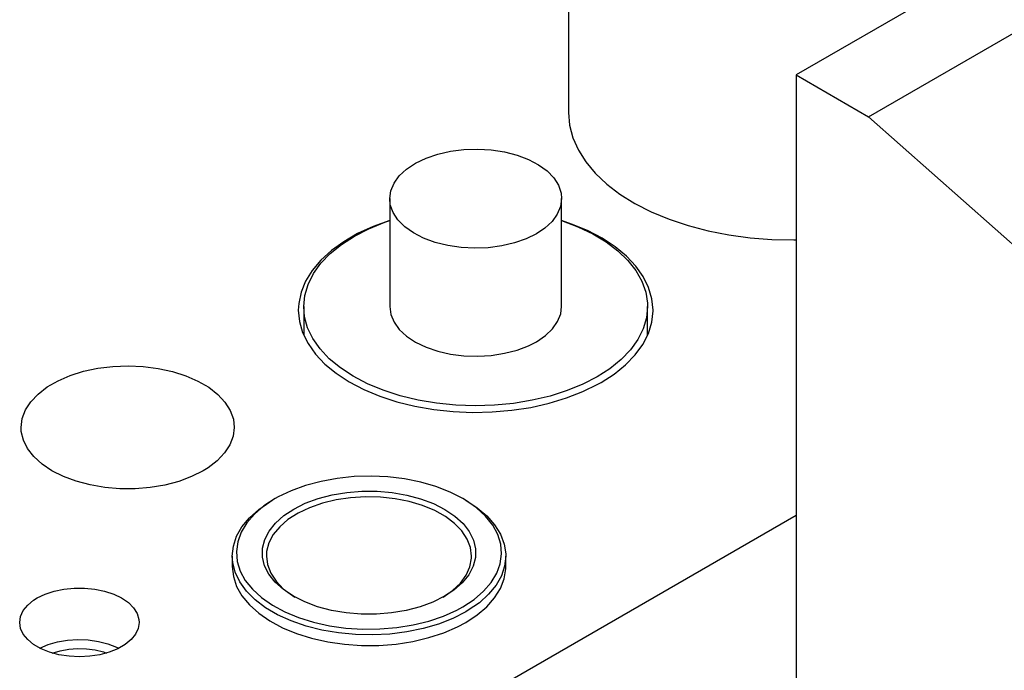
# Model space of a CAD drawing. Header units: inches. Extents: x 3 to 351, y 4 to 271.
# Tile 321 of 530: x 137.77 to 141.37, y 250.75 to 253.13. Entities that reach past the tile are written whole.
import ezdxf

# ---------------------------------------------------------------- set-up
doc = ezdxf.new("R2010")
doc.units = ezdxf.units.IN
doc.header["$LTSCALE"] = 0.5
doc.header["$MEASUREMENT"] = 0
doc.layers.add('DSS', color=7, linetype='Continuous')

msp = doc.modelspace()

# ---------------------------------------------------------------- linework, layer by layer
at = {"layer": 'DSS', "color": 9, "linetype": 'Continuous'}
for p, q in [((139.7771, 254.5269), (139.7771, 252.7919)), ((143.1739, 254.4095), (140.6107, 252.9297)), ((140.8758, 252.7766), (143.4391, 254.2565)), ((140.6107, 252.9297), (140.6107, 250.0719)), ((140.6107, 252.9297), (140.8758, 252.7766)), ((140.8758, 252.7766), (141.7597, 251.9928)), ((138.8706, 251.4408), (138.8141, 251.4257)), ((138.9301, 251.4516), (138.8706, 251.4408)), ((138.9914, 251.458), (138.9301, 251.4516)), ((139.0536, 251.4597), (138.9914, 251.458)), ((139.1157, 251.4569), (139.0536, 251.4597)), ((139.1767, 251.4495), (139.1157, 251.4569)), ((139.2355, 251.4376), (139.1767, 251.4495)), ((139.2912, 251.4215), (139.2355, 251.4376)), ((138.7614, 251.4065), (138.7133, 251.3836)), ((138.8141, 251.4257), (138.7614, 251.4065)), ((138.9109, 251.3911), (138.9646, 251.4001)), ((138.9646, 251.4001), (139.02, 251.4045)), ((139.02, 251.4045), (139.0759, 251.4044)), ((139.0759, 251.4044), (139.1312, 251.3996)), ((139.1312, 251.3996), (139.1847, 251.3904)), ((139.3429, 251.4014), (139.2912, 251.4215)), ((139.3897, 251.3776), (139.3429, 251.4014)), ((138.6421, 251.3379), (138.6826, 251.3659)), ((138.7026, 251.3776), (138.6615, 251.3506)), ((138.6826, 251.3659), (138.692, 251.3715)), ((138.7026, 251.3776), (138.692, 251.3715)), ((138.7133, 251.3836), (138.7026, 251.3776)), ((138.8129, 251.3604), (138.86, 251.3778)), ((138.86, 251.3778), (138.9109, 251.3911)), ((138.9258, 251.3727), (138.8753, 251.3604)), ((138.9789, 251.3806), (138.9258, 251.3727)), ((139.0334, 251.384), (138.9789, 251.3806)), ((139.0881, 251.3828), (139.0334, 251.384)), ((139.142, 251.377), (139.0881, 251.3828)), ((139.1939, 251.3667), (139.142, 251.377)), ((139.1847, 251.3904), (139.2354, 251.3768)), ((139.2426, 251.3522), (139.1939, 251.3667)), ((139.2354, 251.3768), (139.2823, 251.3592)), ((139.4003, 251.3715), (139.3897, 251.3776)), ((139.4001, 251.3715), (139.3897, 251.3776)), ((139.4398, 251.3437), (139.4001, 251.3715)), ((139.4003, 251.3715), (139.4421, 251.3441)), ((138.608, 251.3071), (138.6421, 251.3379)), ((138.6615, 251.3506), (138.6267, 251.3208)), ((138.7338, 251.3151), (138.7705, 251.3394)), ((138.7705, 251.3394), (138.8129, 251.3604)), ((138.8284, 251.344), (138.7862, 251.3239)), ((138.8753, 251.3604), (138.8284, 251.344)), ((139.2871, 251.3337), (139.2426, 251.3522)), ((139.2823, 251.3592), (139.3243, 251.338)), ((139.3265, 251.3117), (139.2871, 251.3337)), ((139.3243, 251.338), (139.3606, 251.3134)), ((139.473, 251.3133), (139.4398, 251.3437)), ((139.4421, 251.3441), (139.4776, 251.3139)), ((138.5809, 251.2741), (138.608, 251.3071)), ((138.6267, 251.3208), (138.5988, 251.2886)), ((138.7035, 251.288), (138.7338, 251.3151)), ((138.7494, 251.3004), (138.719, 251.274)), ((138.7862, 251.3239), (138.7494, 251.3004)), ((139.3599, 251.2867), (139.3265, 251.3117)), ((139.3606, 251.3134), (139.3906, 251.2862)), ((139.4992, 251.2806), (139.473, 251.3133)), ((139.4776, 251.3139), (139.5063, 251.2813)), ((138.5613, 251.2394), (138.5809, 251.2741)), ((138.5782, 251.2546), (138.5654, 251.2194)), ((138.5988, 251.2886), (138.5782, 251.2546)), ((138.6643, 251.2277), (138.6801, 251.2586)), ((138.6801, 251.2586), (138.7035, 251.288)), ((138.719, 251.274), (138.6956, 251.2455)), ((139.3867, 251.2591), (139.3599, 251.2867)), ((139.4063, 251.2295), (139.3867, 251.2591)), ((139.3906, 251.2862), (139.4134, 251.2567)), ((139.4134, 251.2567), (139.4288, 251.2257)), ((139.5179, 251.2463), (139.4992, 251.2806)), ((139.5063, 251.2813), (139.5275, 251.2469)), ((138.5493, 251.2035), (138.5613, 251.2394)), ((138.5654, 251.2194), (138.5604, 251.1836)), ((138.6562, 251.1958), (138.6643, 251.2277)), ((138.6956, 251.2455), (138.6795, 251.2152)), ((139.4182, 251.1986), (139.4063, 251.2295)), ((139.4288, 251.2257), (139.4364, 251.1937)), ((139.5289, 251.2109), (139.5179, 251.2463)), ((139.5275, 251.2469), (139.5411, 251.2112)), ((138.5454, 251.167), (138.5493, 251.2035)), ((138.5604, 251.1836), (138.5635, 251.1477)), ((138.6561, 251.1635), (138.6562, 251.1958)), ((138.6713, 251.1839), (138.6702, 251.167)), ((138.6795, 251.2152), (138.6713, 251.1839)), ((139.4222, 251.167), (139.4182, 251.1986)), ((139.4364, 251.1937), (139.436, 251.1615)), ((139.5319, 251.175), (139.5289, 251.2109)), ((139.5411, 251.2112), (139.5468, 251.1748)), ((138.5454, 251.167), (138.5454, 251.1283)), ((138.547, 251.1437), (138.5454, 251.167)), ((138.5635, 251.1477), (138.5744, 251.1122)), ((138.664, 251.1315), (138.6561, 251.1635)), ((138.6702, 251.167), (138.6742, 251.1355)), ((139.416, 251.1277), (139.4219, 251.1592)), ((139.4219, 251.1592), (139.4222, 251.167)), ((139.436, 251.1615), (139.4276, 251.1296)), ((139.527, 251.1391), (139.5319, 251.175)), ((139.547, 251.167), (139.543, 251.1306)), ((139.5468, 251.1748), (139.547, 251.167)), ((139.547, 251.1283), (139.547, 251.167)), ((138.5561, 251.1075), (138.547, 251.1437)), ((138.5744, 251.1122), (138.5932, 251.0779)), ((138.6797, 251.1006), (138.664, 251.1315)), ((138.6742, 251.1355), (138.6861, 251.1046)), ((139.4021, 251.0971), (139.416, 251.1277)), ((139.4276, 251.1296), (139.4114, 251.0987)), ((139.5141, 251.1039), (139.527, 251.1391)), ((139.543, 251.1306), (139.5311, 251.0947)), ((138.573, 251.0723), (138.5561, 251.1075)), ((138.5932, 251.0779), (138.6194, 251.0453)), ((138.7029, 251.0712), (138.6797, 251.1006)), ((138.6861, 251.1046), (138.7056, 251.075)), ((138.7056, 251.075), (138.7324, 251.0474)), ((139.3808, 251.068), (139.4021, 251.0971)), ((139.4114, 251.0987), (139.3878, 251.0694)), ((139.4936, 251.07), (139.5141, 251.1039)), ((139.5311, 251.0947), (139.5114, 251.06)), ((138.5974, 251.0387), (138.573, 251.0723)), ((138.629, 251.007), (138.5974, 251.0387)), ((138.6194, 251.0453), (138.6526, 251.0149)), ((138.7331, 251.0441), (138.7029, 251.0712)), ((138.7324, 251.0474), (138.7659, 251.0224)), ((138.7697, 251.0197), (138.7331, 251.0441)), ((139.3173, 251.0166), (139.3523, 251.041)), ((139.3571, 251.0424), (139.3227, 251.0197)), ((139.3523, 251.041), (139.3808, 251.068)), ((139.3878, 251.0694), (139.3571, 251.0424)), ((139.4309, 251.008), (139.4657, 251.0378)), ((139.4657, 251.0378), (139.4936, 251.07)), ((139.5114, 251.06), (139.4843, 251.027)), ((138.6673, 250.9779), (138.629, 251.007)), ((138.6526, 251.0149), (138.6923, 250.9871)), ((138.7659, 251.0224), (138.7751, 251.0166)), ((138.811, 250.9989), (138.7697, 251.0197)), ((139.3227, 251.0197), (139.2804, 250.9985)), ((139.3897, 250.981), (139.4309, 251.008)), ((139.4843, 251.027), (139.4503, 250.9962)), ((138.7116, 250.9519), (138.6673, 250.9779)), ((138.6923, 250.9871), (138.7378, 250.9626)), ((138.858, 250.9814), (138.811, 250.9989)), ((138.9087, 250.968), (138.858, 250.9814)), ((138.9623, 250.9588), (138.9087, 250.968)), ((139.1825, 250.9677), (139.1289, 250.9587)), ((139.2334, 250.9811), (139.1825, 250.9677)), ((139.2804, 250.9985), (139.2334, 250.9811)), ((139.3188, 250.9471), (139.368, 250.9692)), ((139.368, 250.9692), (139.3897, 250.981)), ((139.4097, 250.9682), (139.4003, 250.9626)), ((139.4503, 250.9962), (139.4097, 250.9682)), ((138.7613, 250.9292), (138.7116, 250.9519)), ((138.7378, 250.9626), (138.7884, 250.9415)), ((138.7884, 250.9415), (138.8432, 250.9245)), ((139.0177, 250.9541), (138.9623, 250.9588)), ((139.0735, 250.9541), (139.0177, 250.9541)), ((139.1289, 250.9587), (139.0735, 250.9541)), ((139.2651, 250.9289), (139.3188, 250.9471)), ((139.3528, 250.9384), (139.3005, 250.9179)), ((139.4003, 250.9626), (139.3528, 250.9384)), ((138.8155, 250.9104), (138.7613, 250.9292)), ((138.8734, 250.8957), (138.8155, 250.9104)), ((138.8432, 250.9245), (138.9014, 250.9116)), ((138.934, 250.8852), (138.8734, 250.8957)), ((138.9014, 250.9116), (138.9619, 250.9031)), ((138.9619, 250.9031), (139.0239, 250.8991)), ((139.0239, 250.8991), (139.0862, 250.8998)), ((139.0862, 250.8998), (139.1478, 250.905)), ((139.1478, 250.905), (139.2078, 250.9148)), ((139.2441, 250.9014), (139.1845, 250.8891)), ((139.2078, 250.9148), (139.2651, 250.9289)), ((139.3005, 250.9179), (139.2441, 250.9014)), ((138.9964, 250.8793), (138.934, 250.8852)), ((139.0597, 250.878), (138.9964, 250.8793)), ((139.1227, 250.8813), (139.0597, 250.878)), ((139.1845, 250.8891), (139.1227, 250.8813))]:
    msp.add_line(p, q, dxfattribs=at)
at = {"layer": 'DSS', "color": 132, "linetype": 'Continuous'}
for p, q in [((139.7771, 252.7919), (139.7811, 252.7455)), ((139.7811, 252.7455), (139.7931, 252.6997)), ((139.7931, 252.6997), (139.8129, 252.6547)), ((139.8129, 252.6547), (139.8403, 252.6111)), ((139.8403, 252.6111), (139.8751, 252.5693)), ((139.8751, 252.5693), (139.9169, 252.5298)), ((139.9169, 252.5298), (139.9654, 252.4928)), ((139.9654, 252.4928), (140.0199, 252.4587)), ((140.0199, 252.4587), (140.0801, 252.428)), ((140.0801, 252.428), (140.1452, 252.4009)), ((139.0609, 252.3741), (139.0045, 252.3482)), ((139.1219, 252.3963), (139.0609, 252.3741)), ((139.7884, 252.3836), (139.7518, 252.3963)), ((139.8468, 252.3592), (139.7884, 252.3836)), ((140.1452, 252.4009), (140.2147, 252.3776)), ((140.2147, 252.3776), (140.2879, 252.3585)), ((139.0045, 252.3482), (138.9535, 252.3188)), ((139.9001, 252.3312), (139.8468, 252.3592)), ((140.2879, 252.3585), (140.364, 252.3436)), ((140.364, 252.3436), (140.4422, 252.3332)), ((138.9535, 252.3188), (138.9084, 252.2864)), ((139.9477, 252.2999), (139.9001, 252.3312)), ((139.989, 252.2659), (139.9477, 252.2999)), ((140.4422, 252.3332), (140.5219, 252.3273)), ((140.5219, 252.3273), (140.6022, 252.3261)), ((140.6022, 252.3261), (140.6107, 252.3262)), ((138.9084, 252.2864), (138.8698, 252.2512)), ((140.0235, 252.2293), (139.989, 252.2659)), ((138.8698, 252.2512), (138.8382, 252.2138)), ((140.0508, 252.1908), (140.0235, 252.2293)), ((138.8382, 252.2138), (138.8139, 252.1747)), ((138.8139, 252.1747), (138.7974, 252.1342)), ((140.0705, 252.1508), (140.0508, 252.1908)), ((138.7974, 252.1342), (138.7887, 252.0929)), ((140.0825, 252.1098), (140.0705, 252.1508)), ((138.7887, 252.0929), (138.7872, 252.0682)), ((140.0865, 252.0682), (140.0825, 252.1098)), ((138.7872, 252.0682), (138.7912, 252.0267)), ((140.0818, 252.0235), (140.0864, 252.0651)), ((140.0864, 252.0651), (140.0865, 252.0682)), ((138.7912, 252.0267), (138.8032, 251.9857)), ((140.0693, 251.9826), (140.0818, 252.0235)), ((138.8032, 251.9857), (138.8229, 251.9457)), ((140.049, 251.9427), (140.0693, 251.9826)), ((138.8229, 251.9457), (138.8502, 251.9072)), ((140.0211, 251.9043), (140.049, 251.9427)), ((138.8502, 251.9072), (138.8847, 251.8706)), ((139.9861, 251.8679), (140.0211, 251.9043)), ((138.8847, 251.8706), (138.926, 251.8365)), ((139.9442, 251.834), (139.9861, 251.8679)), ((137.9519, 251.8286), (138.001, 251.844)), ((138.001, 251.844), (138.0534, 251.8551)), ((138.0534, 251.8551), (138.108, 251.8619)), ((138.108, 251.8619), (138.1638, 251.8641)), ((138.1638, 251.8641), (138.2195, 251.8617)), ((138.2195, 251.8617), (138.274, 251.8547)), ((138.274, 251.8547), (138.3263, 251.8433)), ((138.3263, 251.8433), (138.3752, 251.8277)), ((138.926, 251.8365), (138.9736, 251.8053)), ((139.8962, 251.803), (139.9442, 251.834)), ((137.8675, 251.7865), (137.9071, 251.8093)), ((137.9071, 251.8093), (137.9519, 251.8286)), ((138.3752, 251.8277), (138.4197, 251.8082)), ((138.4197, 251.8082), (138.459, 251.7853)), ((138.9736, 251.8053), (139.0269, 251.7773)), ((139.8295, 251.7694), (139.8844, 251.7964)), ((139.8844, 251.7964), (139.8962, 251.803)), ((137.8071, 251.7325), (137.834, 251.7607)), ((137.834, 251.7607), (137.8675, 251.7865)), ((138.459, 251.7853), (138.4922, 251.7593)), ((138.4922, 251.7593), (138.5187, 251.7309)), ((139.0269, 251.7773), (139.0853, 251.7529)), ((139.7697, 251.7462), (139.8295, 251.7694)), ((137.7876, 251.7022), (137.8071, 251.7325)), ((138.5187, 251.7309), (138.5378, 251.7006)), ((139.0853, 251.7529), (139.1479, 251.7323)), ((139.1479, 251.7323), (139.2141, 251.7159)), ((139.6387, 251.7118), (139.7059, 251.7269)), ((139.7059, 251.7269), (139.7697, 251.7462)), ((137.7757, 251.6707), (137.7876, 251.7022)), ((138.5378, 251.7006), (138.5493, 251.6691)), ((139.2141, 251.7159), (139.2831, 251.7039)), ((139.2831, 251.7039), (139.354, 251.6963)), ((139.354, 251.6963), (139.4258, 251.6932)), ((139.4258, 251.6932), (139.4978, 251.6949)), ((139.4978, 251.6949), (139.5691, 251.701)), ((139.5691, 251.701), (139.6387, 251.7118)), ((137.7717, 251.6386), (137.7757, 251.6707)), ((138.5493, 251.6691), (138.5529, 251.6386)), ((137.7725, 251.6237), (137.7717, 251.6386)), ((137.7802, 251.5917), (137.7725, 251.6237)), ((138.5529, 251.6386), (138.5489, 251.6064)), ((137.7957, 251.5608), (137.7802, 251.5917)), ((138.5489, 251.6064), (138.537, 251.5749)), ((137.8186, 251.5314), (137.7957, 251.5608)), ((138.5175, 251.5447), (138.4906, 251.5164)), ((138.537, 251.5749), (138.5175, 251.5447)), ((137.8486, 251.5041), (137.8186, 251.5314)), ((138.4906, 251.5164), (138.4571, 251.4906)), ((137.8851, 251.4797), (137.8486, 251.5041)), ((137.9271, 251.4585), (137.8851, 251.4797)), ((138.4385, 251.4791), (138.3963, 251.458)), ((138.4571, 251.4906), (138.4385, 251.4791)), ((137.974, 251.441), (137.9271, 251.4585)), ((138.0248, 251.4275), (137.974, 251.441)), ((138.3493, 251.4406), (138.2984, 251.4272)), ((138.3963, 251.458), (138.3493, 251.4406)), ((138.0784, 251.4183), (138.0248, 251.4275)), ((138.1336, 251.4136), (138.0784, 251.4183)), ((138.1895, 251.4136), (138.1336, 251.4136)), ((138.2448, 251.4181), (138.1895, 251.4136)), ((138.2984, 251.4272), (138.2448, 251.4181)), ((138.5158, 250.1076), (140.6107, 251.3171)), ((138.5454, 251.1283), (138.5493, 251.0918)), ((139.5411, 251.0841), (139.5468, 251.1205)), ((139.5468, 251.1205), (139.547, 251.1283)), ((138.5493, 251.0918), (138.5613, 251.0559)), ((139.5275, 251.0484), (139.5411, 251.0841)), ((137.86, 251.0276), (137.8931, 251.0386)), ((137.8931, 251.0386), (137.9289, 251.0461)), ((137.9289, 251.0461), (137.9665, 251.05)), ((137.9665, 251.05), (138.0046, 251.05)), ((138.0046, 251.05), (138.0421, 251.0461)), ((138.0421, 251.0461), (138.078, 251.0386)), ((138.078, 251.0386), (138.111, 251.0276)), ((138.5613, 251.0559), (138.5809, 251.0212)), ((139.5063, 251.014), (139.5275, 251.0484)), ((137.7961, 250.9873), (137.8179, 251.0053)), ((137.8179, 251.0053), (137.8308, 251.0134)), ((137.8308, 251.0134), (137.86, 251.0276)), ((138.111, 251.0276), (138.1402, 251.0134)), ((138.1402, 251.0134), (138.1647, 250.9966)), ((138.5809, 251.0212), (138.608, 250.9882)), ((139.4776, 250.9814), (139.5063, 251.014)), ((137.7701, 250.9461), (137.78, 250.9673)), ((137.78, 250.9673), (137.7961, 250.9873)), ((138.1647, 250.9966), (138.1838, 250.9775)), ((138.1838, 250.9775), (138.1968, 250.9568)), ((138.608, 250.9882), (138.6421, 250.9574)), ((139.4421, 250.9512), (139.4776, 250.9814)), ((137.7668, 250.9241), (137.7701, 250.9461)), ((138.1968, 250.9568), (138.2034, 250.9351)), ((138.2034, 250.9351), (138.2043, 250.9241)), ((138.6421, 250.9574), (138.6826, 250.9294)), ((138.6826, 250.9294), (138.729, 250.9045)), ((139.4003, 250.9238), (139.4421, 250.9512)), ((137.7701, 250.9022), (137.7668, 250.9241)), ((137.78, 250.8809), (137.7701, 250.9022)), ((138.2009, 250.9022), (138.1911, 250.8809)), ((138.2043, 250.9241), (138.2009, 250.9022)), ((138.729, 250.9045), (138.7803, 250.8832)), ((139.3199, 250.8861), (139.3706, 250.908)), ((139.3706, 250.908), (139.4003, 250.9238)), ((137.7961, 250.861), (137.78, 250.8809)), ((137.8179, 250.843), (137.7961, 250.861)), ((137.9056, 250.8523), (137.9422, 250.8585)), ((137.9422, 250.8585), (137.9801, 250.861)), ((137.9801, 250.861), (138.0181, 250.8596)), ((138.0181, 250.8596), (138.0552, 250.8545)), ((138.175, 250.861), (138.1531, 250.843)), ((138.1911, 250.8809), (138.175, 250.861)), ((138.7803, 250.8832), (138.836, 250.8658)), ((138.836, 250.8658), (138.895, 250.8526)), ((139.2062, 250.8543), (139.2648, 250.8681)), ((139.2648, 250.8681), (139.3199, 250.8861)), ((137.8449, 250.8274), (137.8179, 250.843)), ((137.8408, 250.8294), (137.8715, 250.8425)), ((137.8761, 250.8148), (137.8449, 250.8274)), ((137.8715, 250.8425), (137.9056, 250.8523)), ((137.915, 250.8203), (137.9462, 250.8259)), ((137.9462, 250.8259), (137.9786, 250.8282)), ((137.9786, 250.8282), (138.0113, 250.8272)), ((138.0113, 250.8272), (138.0431, 250.823)), ((138.0431, 250.823), (138.0732, 250.8157)), ((138.0552, 250.8545), (138.0901, 250.8457)), ((138.0901, 250.8457), (138.1219, 250.8335)), ((138.1261, 250.8274), (138.0949, 250.8148)), ((138.1219, 250.8335), (138.1303, 250.8294)), ((138.1531, 250.843), (138.1261, 250.8274)), ((138.895, 250.8526), (138.9564, 250.8438)), ((138.9564, 250.8438), (139.0192, 250.8395)), ((139.0192, 250.8395), (139.0825, 250.8399)), ((139.0825, 250.8399), (139.1451, 250.8448)), ((139.1451, 250.8448), (139.2062, 250.8543)), ((137.9107, 250.8055), (137.8761, 250.8148)), ((137.8859, 250.8117), (137.915, 250.8203)), ((137.9475, 250.7998), (137.9107, 250.8055)), ((137.9855, 250.7978), (137.9475, 250.7998)), ((138.0235, 250.7998), (137.9855, 250.7978)), ((138.0603, 250.8055), (138.0235, 250.7998)), ((138.0949, 250.8148), (138.0603, 250.8055)), ((138.0732, 250.8157), (138.0852, 250.8117))]:
    msp.add_line(p, q, dxfattribs=at)
at = {"layer": 'DSS', "color": 96, "linetype": 'Continuous'}
for p, q in [((139.2168, 252.6066), (139.2553, 252.6251)), ((139.2553, 252.6251), (139.2985, 252.6398)), ((139.2985, 252.6398), (139.3451, 252.6505)), ((139.3451, 252.6505), (139.3941, 252.6567)), ((139.3941, 252.6567), (139.4442, 252.6583)), ((139.4442, 252.6583), (139.4941, 252.6553)), ((139.4941, 252.6553), (139.5425, 252.6478)), ((139.5425, 252.6478), (139.5883, 252.6359)), ((139.5883, 252.6359), (139.6302, 252.62)), ((139.1838, 252.5847), (139.2168, 252.6066)), ((139.6302, 252.62), (139.6672, 252.6005)), ((139.6672, 252.6005), (139.6984, 252.5778)), ((139.1378, 252.5335), (139.1572, 252.5602)), ((139.1572, 252.5602), (139.1838, 252.5847)), ((139.6984, 252.5778), (139.7229, 252.5525)), ((139.7229, 252.5525), (139.7402, 252.5254)), ((139.1259, 252.5054), (139.1378, 252.5335)), ((139.7402, 252.5254), (139.7498, 252.4969)), ((139.1219, 252.4765), (139.1259, 252.5054)), ((139.7498, 252.4969), (139.7518, 252.4765)), ((139.1219, 252.4765), (139.1219, 252.0811)), ((139.1243, 252.4539), (139.1219, 252.4765)), ((139.1345, 252.4256), (139.1243, 252.4539)), ((139.7478, 252.4476), (139.7359, 252.4195)), ((139.7518, 252.4765), (139.7478, 252.4476)), ((139.7518, 252.0811), (139.7518, 252.4765)), ((139.1523, 252.3985), (139.1345, 252.4256)), ((139.7359, 252.4195), (139.7165, 252.3928)), ((139.0461, 252.3664), (139.1042, 252.3899)), ((139.1042, 252.3899), (139.1219, 252.3961)), ((139.1774, 252.3734), (139.1523, 252.3985)), ((139.209, 252.3509), (139.1774, 252.3734)), ((139.7165, 252.3928), (139.6899, 252.3682)), ((139.7518, 252.3961), (139.8112, 252.3736)), ((139.8112, 252.3736), (139.8658, 252.3474)), ((138.9456, 252.3087), (138.993, 252.3392)), ((138.993, 252.3392), (139.0461, 252.3664)), ((139.2464, 252.3317), (139.209, 252.3509)), ((139.6596, 252.3479), (139.6214, 252.3291)), ((139.6899, 252.3682), (139.6596, 252.3479)), ((139.8658, 252.3474), (139.9149, 252.3179)), ((138.9043, 252.2754), (138.9456, 252.3087)), ((139.2886, 252.316), (139.2464, 252.3317)), ((139.3346, 252.3045), (139.2886, 252.316)), ((139.3832, 252.2973), (139.3346, 252.3045)), ((139.5321, 252.3032), (139.4832, 252.2966)), ((139.5785, 252.3141), (139.5321, 252.3032)), ((139.6214, 252.3291), (139.5785, 252.3141)), ((139.9149, 252.3179), (139.958, 252.2854)), ((138.8699, 252.2396), (138.9043, 252.2754)), ((139.4332, 252.2947), (139.3832, 252.2973)), ((139.4832, 252.2966), (139.4332, 252.2947)), ((139.958, 252.2854), (139.9945, 252.2502)), ((138.8426, 252.2017), (138.8699, 252.2396)), ((139.9945, 252.2502), (140.0239, 252.2129)), ((138.8229, 252.1624), (138.8426, 252.2017)), ((140.0239, 252.2129), (140.0459, 252.174)), ((138.8109, 252.122), (138.8229, 252.1624)), ((140.0459, 252.174), (140.0601, 252.1338)), ((138.8069, 252.0811), (138.8109, 252.122)), ((140.0601, 252.1338), (140.0664, 252.093)), ((140.0664, 252.093), (140.0668, 252.0811)), ((138.8069, 252.0811), (138.8069, 251.9766)), ((138.8102, 252.0441), (138.8069, 252.0811)), ((139.1219, 252.0811), (139.1259, 252.0522)), ((139.1259, 252.0522), (139.1378, 252.0241)), ((139.7371, 252.0261), (139.7484, 252.0543)), ((139.7484, 252.0543), (139.7518, 252.0811)), ((140.0668, 252.0811), (140.0628, 252.0402)), ((140.0668, 251.9766), (140.0668, 252.0811)), ((138.8214, 252.0036), (138.8102, 252.0441)), ((139.1378, 252.0241), (139.1572, 251.9974)), ((139.7182, 251.9993), (139.7371, 252.0261)), ((140.0628, 252.0402), (140.0508, 251.9998)), ((138.8404, 251.9641), (138.8214, 252.0036)), ((139.1572, 251.9974), (139.1838, 251.9728)), ((139.6921, 251.9746), (139.7182, 251.9993)), ((140.0508, 251.9998), (140.0311, 251.9605)), ((138.867, 251.9261), (138.8404, 251.9641)), ((139.1838, 251.9728), (139.2168, 251.951)), ((139.2168, 251.951), (139.2553, 251.9325)), ((139.6302, 251.9376), (139.6596, 251.9525)), ((139.6596, 251.9525), (139.6921, 251.9746)), ((140.0311, 251.9605), (140.0038, 251.9226)), ((138.9008, 251.8901), (138.867, 251.9261)), ((139.2553, 251.9325), (139.2985, 251.9177)), ((139.2985, 251.9177), (139.3451, 251.9071)), ((139.3451, 251.9071), (139.3941, 251.9009)), ((139.4941, 251.9023), (139.5425, 251.9098)), ((139.5425, 251.9098), (139.5883, 251.9217)), ((139.5883, 251.9217), (139.6302, 251.9376)), ((140.0038, 251.9226), (139.9694, 251.8868)), ((138.9414, 251.8565), (138.9008, 251.8901)), ((139.3941, 251.9009), (139.4442, 251.8993)), ((139.4442, 251.8993), (139.4941, 251.9023)), ((139.9694, 251.8868), (139.9281, 251.8535)), ((138.9883, 251.8258), (138.9414, 251.8565)), ((139.9281, 251.8535), (139.8823, 251.8239)), ((139.0409, 251.7983), (138.9883, 251.8258)), ((139.0985, 251.7744), (139.0409, 251.7983)), ((139.8294, 251.7966), (139.7714, 251.773)), ((139.8823, 251.8239), (139.8294, 251.7966)), ((139.1604, 251.7543), (139.0985, 251.7744)), ((139.7714, 251.773), (139.7093, 251.7532)), ((139.2258, 251.7384), (139.1604, 251.7543)), ((139.2939, 251.7269), (139.2258, 251.7384)), ((139.3638, 251.7199), (139.2939, 251.7269)), ((139.5755, 251.7263), (139.5055, 251.7196)), ((139.6437, 251.7376), (139.5755, 251.7263)), ((139.7093, 251.7532), (139.6437, 251.7376)), ((139.4346, 251.7174), (139.3638, 251.7199)), ((139.5055, 251.7196), (139.4346, 251.7174))]:
    msp.add_line(p, q, dxfattribs=at)

doc.saveas('drawing.dxf')
